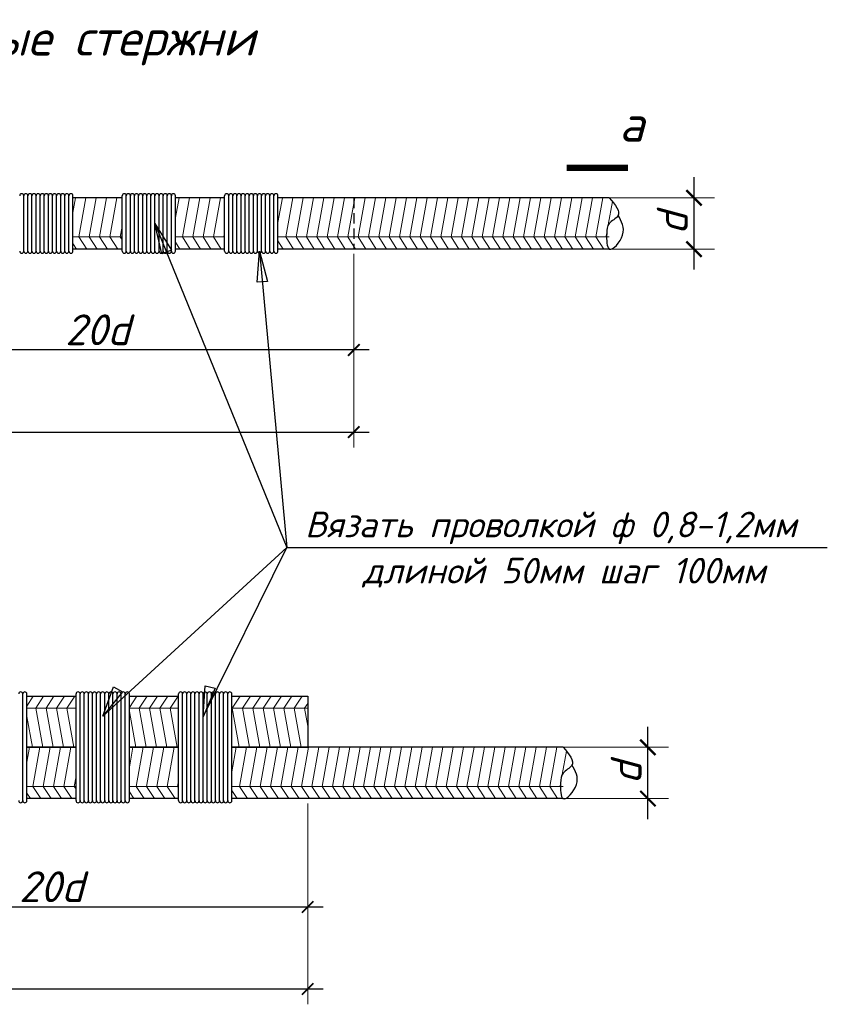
# Model space of a CAD drawing. Header units: millimetres. Extents: x -33345 to 4712671, y -3392 to 121473.
# Tile 548 of 656: x 2785558 to 2790114, y 54836 to 60388. Entities that reach past the tile are written whole.
import ezdxf
from ezdxf.enums import TextEntityAlignment as Align

# ---------------------------------------------------------------- set-up
doc = ezdxf.new("R2010")
doc.units = ezdxf.units.MM
doc.linetypes.add('HIDDEN', pattern=[0.375, 0.25, -0.125])
doc.layers.add('Text', color=250, linetype='Continuous')
doc.layers.add('размеры КЖ', color=7, linetype='Continuous')
doc.layers.add('Размеры1', color=252, linetype='Continuous', lineweight=15)
doc.styles.add('GOST 2.304', font='isocpeui.ttf')
doc.styles.add('ISOCPEUR', font='isocpeui.ttf', dxfattribs={"height": 300})
doc.dimstyles.new('SPDS$0', dxfattribs={"dimscale": 100, "dimtxt": 2.5, "dimasz": 1.5, "dimexe": 2, "dimexo": 0.625, "dimtad": 1, "dimdec": 0, "dimtxsty": 'GOST 2.304', "dimblk": '*U113', "dimcen": 0, "dimdle": 2, "dimclre": 256, "dimaunit": 1, "dimazin": 0, "dimtfac": 1, "dimtdec": 0, "dimtmove": 1, "dimatfit": 3, "dimfxl": 0.18, "dimtfill": 1, "dimtolj": 1, "dimtzin": 0, "dimlwe": -1, "dimarcsym": 0})

# ---------------------------------------------------------------- blocks, each defined once
blk = doc.blocks.new('_ArchTick')
at = {"color": 0, "linetype": 'ByBlock', "const_width": 0.15}
blk.add_lwpolyline([(-0.5, -0.5), (0.5, 0.5)], dxfattribs=at)
blk = doc.blocks.new('*D305')
at = {"layer": 'Defpoints', "color": 0, "ltscale": 100, "transparency": 16777216}
for p in [(-49982808.3, 22687862.4), (-49981802.7, 22687862.4), (-49982808.3, 22687362.4)]:
    blk.add_point(p, dxfattribs=at)
at = {"layer": 'Размеры1', "color": 0, "linetype": 'Continuous', "lineweight": -2, "ltscale": 100, "transparency": 16777216}
blk.add_line((-49981802.7, 22687162.4), (-49981802.7, 22688062.4), dxfattribs=at)
at = {"layer": 'Размеры1', "linetype": 'Continuous', "ltscale": 100, "transparency": 16777216}
for p, q in [((-49982745.8, 22687862.4), (-49981602.7, 22687862.4)), ((-49982745.8, 22687362.4), (-49981602.7, 22687362.4))]:
    blk.add_line(p, q, dxfattribs=at)
at = {"layer": 'Размеры1', "color": 0, "ltscale": 100, "transparency": 16777216, "insert": (-49982015.2, 22687612.4), "char_height": 300, "attachment_point": 5, "rotation": 90, "style": 'ISOCPEUR', "bg_fill": 3, "box_fill_scale": 1.1, "bg_fill_color": 256, "bg_fill_true_color": 13158600, "bg_fill_transparency": 0}
blk.add_mtext('\\A1;d', dxfattribs=at)
at = {"layer": 'Размеры1', "color": 0, "lineweight": -2, "ltscale": 100, "transparency": 16777216, "xscale": 150, "yscale": 150, "zscale": 150}
for p, rotation in [((-49981802.7, 22687862.4), 90), ((-49981802.7, 22687362.4), 270)]:
    blk.add_blockref('_ArchTick', p, dxfattribs=dict(at, rotation=rotation))
blk = doc.blocks.new('*U113')
at = {"color": 0, "linetype": 'ByBlock', "const_width": 0.15}
blk.add_lwpolyline([(-0.5, -0.5), (0.5, 0.5)], dxfattribs=at)
blk = doc.blocks.new('*D307')
at = {"layer": 'Defpoints', "color": 0, "ltscale": 100, "transparency": 16777216}
for p in [(-49990122.4, 22687322.4), (-49985122.4, 22687362.4), (-49990122.4, 22686378.5)]:
    blk.add_point(p, dxfattribs=at)
at = {"layer": 'Размеры1', "ltscale": 100, "transparency": 16777216}
for p, q in [((-49990122.4, 22687275.6), (-49990122.4, 22686228.5)), ((-49985122.4, 22687315.6), (-49985122.4, 22686228.5))]:
    blk.add_line(p, q, dxfattribs=at)
at = {"layer": 'Размеры1', "color": 0, "lineweight": -2, "ltscale": 100, "transparency": 16777216}
blk.add_line((-49984972.4, 22686378.5), (-49990272.4, 22686378.5), dxfattribs=at)
at = {"layer": 'Размеры1', "color": 0, "lineweight": -2, "ltscale": 100, "transparency": 16777216, "xscale": 112.5, "yscale": 112.5, "zscale": 112.5, "rotation": 180}
blk.add_blockref('_ArchTick', (-49990122.4, 22686378.5), dxfattribs=at)
at = {"layer": 'Размеры1', "color": 0, "lineweight": -2, "ltscale": 100, "transparency": 16777216, "xscale": 112.5, "yscale": 112.5, "zscale": 112.5}
blk.add_blockref('_ArchTick', (-49985122.4, 22686378.5), dxfattribs=at)
at = {"layer": 'Размеры1', "color": 0, "lineweight": 0, "ltscale": 100, "transparency": 16777216, "insert": (-49987622.4, 22686575.4), "char_height": 300, "attachment_point": 5, "style": 'ISOCPEUR', "bg_fill": 3, "box_fill_scale": 1.1, "bg_fill_color": 256, "bg_fill_true_color": 13158600, "bg_fill_transparency": 0}
blk.add_mtext('\\A1;2{\\fISOCPEUR|b0|i1|c186|p34;0d}', dxfattribs=at)
blk = doc.blocks.new('*D308')
at = {"layer": 'Defpoints', "color": 0, "ltscale": 100, "transparency": 16777216}
for p in [(-49995122.4, 22686562.4), (-49985122.4, 22686522.4), (-49985122.4, 22685578.5)]:
    blk.add_point(p, dxfattribs=at)
at = {"layer": 'Размеры1', "ltscale": 100, "transparency": 16777216}
for p, q in [((-49995122.4, 22686515.6), (-49995122.4, 22685428.5)), ((-49985122.4, 22686475.6), (-49985122.4, 22685428.5))]:
    blk.add_line(p, q, dxfattribs=at)
at = {"layer": 'Размеры1', "color": 0, "lineweight": -2, "ltscale": 100, "transparency": 16777216}
blk.add_line((-49995272.4, 22685578.5), (-49984972.4, 22685578.5), dxfattribs=at)
at = {"layer": 'Размеры1', "color": 0, "lineweight": -2, "ltscale": 100, "transparency": 16777216, "xscale": 112.5, "yscale": 112.5, "zscale": 112.5, "rotation": 180}
blk.add_blockref('_ArchTick', (-49995122.4, 22685578.5), dxfattribs=at)
at = {"layer": 'Размеры1', "color": 0, "lineweight": -2, "ltscale": 100, "transparency": 16777216, "xscale": 112.5, "yscale": 112.5, "zscale": 112.5}
blk.add_blockref('_ArchTick', (-49985122.4, 22685578.5), dxfattribs=at)
at = {"layer": 'Размеры1', "color": 0, "lineweight": 0, "ltscale": 100, "transparency": 16777216, "insert": (-49990122.4, 22685775.4), "char_height": 300, "attachment_point": 5, "style": 'ISOCPEUR', "bg_fill": 3, "box_fill_scale": 1.1, "bg_fill_color": 256, "bg_fill_true_color": 13158600, "bg_fill_transparency": 0}
blk.add_mtext('\\A1;4{\\fISOCPEUR|b0|i1|c186|p34;0d}', dxfattribs=at)
blk = doc.blocks.new('*D310')
at = {"layer": 'Defpoints', "color": 0, "ltscale": 100, "transparency": 16777216}
for p in [(-49983258.2, 22682503.4), (-49982252.6, 22682503.4), (-49983258.2, 22682003.4)]:
    blk.add_point(p, dxfattribs=at)
at = {"layer": 'Размеры1', "color": 0, "linetype": 'Continuous', "lineweight": -2, "ltscale": 100, "transparency": 16777216}
blk.add_line((-49982252.6, 22681803.4), (-49982252.6, 22682703.4), dxfattribs=at)
at = {"layer": 'Размеры1', "linetype": 'Continuous', "ltscale": 100, "transparency": 16777216}
for p, q in [((-49983195.7, 22682503.4), (-49982052.6, 22682503.4)), ((-49983195.7, 22682003.4), (-49982052.6, 22682003.4))]:
    blk.add_line(p, q, dxfattribs=at)
at = {"layer": 'Размеры1', "color": 0, "ltscale": 100, "transparency": 16777216, "insert": (-49982465.1, 22682253.4), "char_height": 300, "attachment_point": 5, "rotation": 90, "style": 'ISOCPEUR', "bg_fill": 3, "box_fill_scale": 1.1, "bg_fill_color": 256, "bg_fill_true_color": 13158600, "bg_fill_transparency": 0}
blk.add_mtext('\\A1;d', dxfattribs=at)
at = {"layer": 'Размеры1', "color": 0, "lineweight": -2, "ltscale": 100, "transparency": 16777216, "xscale": 150, "yscale": 150, "zscale": 150}
for p, rotation in [((-49982252.6, 22682503.4), 90), ((-49982252.6, 22682003.4), 270)]:
    blk.add_blockref('_ArchTick', p, dxfattribs=dict(at, rotation=rotation))
blk = doc.blocks.new('*D312')
at = {"layer": 'Defpoints', "color": 0, "ltscale": 100, "transparency": 16777216}
for p in [(-49985572.3, 22681703.4), (-49995572.3, 22681203.4), (-49985572.3, 22680147)]:
    blk.add_point(p, dxfattribs=at)
at = {"layer": 'Размеры1', "ltscale": 100, "transparency": 16777216}
for p, q in [((-49985572.3, 22681656.5), (-49985572.3, 22679997)), ((-49995572.3, 22681156.5), (-49995572.3, 22679997))]:
    blk.add_line(p, q, dxfattribs=at)
at = {"layer": 'Размеры1', "color": 0, "lineweight": -2, "ltscale": 100, "transparency": 16777216}
blk.add_line((-49995722.3, 22680147), (-49985422.3, 22680147), dxfattribs=at)
at = {"layer": 'Размеры1', "color": 0, "lineweight": -2, "ltscale": 100, "transparency": 16777216, "xscale": 112.5, "yscale": 112.5, "zscale": 112.5, "rotation": 180}
blk.add_blockref('_ArchTick', (-49995572.3, 22680147), dxfattribs=at)
at = {"layer": 'Размеры1', "color": 0, "lineweight": -2, "ltscale": 100, "transparency": 16777216, "xscale": 112.5, "yscale": 112.5, "zscale": 112.5}
blk.add_blockref('_ArchTick', (-49985572.3, 22680147), dxfattribs=at)
at = {"layer": 'Размеры1', "color": 0, "lineweight": 0, "ltscale": 100, "transparency": 16777216, "insert": (-49990572.3, 22680343.9), "char_height": 300, "attachment_point": 5, "style": 'ISOCPEUR', "bg_fill": 3, "box_fill_scale": 1.1, "bg_fill_color": 256, "bg_fill_true_color": 13158600, "bg_fill_transparency": 0}
blk.add_mtext('\\A1;40d', dxfattribs=at)
blk = doc.blocks.new('*D313')
at = {"layer": 'Defpoints', "color": 0, "ltscale": 100, "transparency": 16777216}
for p in [(-49990572.3, 22682003.4), (-49985572.3, 22682003.4), (-49985572.3, 22680947)]:
    blk.add_point(p, dxfattribs=at)
at = {"layer": 'Размеры1', "ltscale": 100, "transparency": 16777216}
for p, q in [((-49990572.3, 22681956.5), (-49990572.3, 22680797)), ((-49985572.3, 22681956.5), (-49985572.3, 22680797))]:
    blk.add_line(p, q, dxfattribs=at)
at = {"layer": 'Размеры1', "color": 0, "lineweight": -2, "ltscale": 100, "transparency": 16777216}
blk.add_line((-49990722.3, 22680947), (-49985422.3, 22680947), dxfattribs=at)
at = {"layer": 'Размеры1', "color": 0, "lineweight": -2, "ltscale": 100, "transparency": 16777216, "xscale": 112.5, "yscale": 112.5, "zscale": 112.5, "rotation": 180}
blk.add_blockref('_ArchTick', (-49990572.3, 22680947), dxfattribs=at)
at = {"layer": 'Размеры1', "color": 0, "lineweight": -2, "ltscale": 100, "transparency": 16777216, "xscale": 112.5, "yscale": 112.5, "zscale": 112.5}
blk.add_blockref('_ArchTick', (-49985572.3, 22680947), dxfattribs=at)
at = {"layer": 'Размеры1', "color": 0, "lineweight": 0, "ltscale": 100, "transparency": 16777216, "insert": (-49988072.3, 22681143.9), "char_height": 300, "attachment_point": 5, "style": 'ISOCPEUR', "bg_fill": 3, "box_fill_scale": 1.1, "bg_fill_color": 256, "bg_fill_true_color": 13158600, "bg_fill_transparency": 0}
blk.add_mtext('\\A1;2{\\fISOCPEUR|b0|i1|c186|p34;0d}', dxfattribs=at)
blk = doc.blocks.new('jsd')
at = {"color": 250, "ltscale": 15}
for p, q in [((-49988342.4, 22687342.4), (-49988342.4, 22687882.4)), ((-49988342.4, 22687342.4), (-49988342.4, 22687882.4)), ((-49988302.4, 22687342.4), (-49988302.4, 22687882.4)), ((-49988302.4, 22687342.4), (-49988302.4, 22687882.4)), ((-49988262.4, 22687342.4), (-49988262.4, 22687882.4)), ((-49988262.4, 22687342.4), (-49988262.4, 22687882.4)), ((-49988222.4, 22687342.4), (-49988222.4, 22687882.4)), ((-49988222.4, 22687342.4), (-49988222.4, 22687882.4)), ((-49988182.4, 22687342.4), (-49988182.4, 22687882.4)), ((-49988182.4, 22687342.4), (-49988182.4, 22687882.4)), ((-49988142.4, 22687342.4), (-49988142.4, 22687882.4)), ((-49988142.4, 22687342.4), (-49988142.4, 22687882.4)), ((-49988102.4, 22687342.4), (-49988102.4, 22687882.4)), ((-49988102.4, 22687342.4), (-49988102.4, 22687882.4)), ((-49988062.4, 22687342.4), (-49988062.4, 22687882.4)), ((-49988062.4, 22687342.4), (-49988062.4, 22687882.4)), ((-49988022.4, 22687342.4), (-49988022.4, 22687882.4)), ((-49988022.4, 22687342.4), (-49988022.4, 22687882.4)), ((-49987982.4, 22687342.4), (-49987982.4, 22687882.4)), ((-49987982.4, 22687342.4), (-49987982.4, 22687882.4)), ((-49987942.4, 22687342.4), (-49987942.4, 22687882.4)), ((-49987942.4, 22687342.4), (-49987942.4, 22687882.4)), ((-49987902.4, 22687342.4), (-49987902.4, 22687882.4)), ((-49987902.4, 22687342.4), (-49987902.4, 22687882.4)), ((-49987862.4, 22687342.4), (-49987862.4, 22687882.4)), ((-49987862.4, 22687342.4), (-49987862.4, 22687882.4)), ((-49987382.4, 22687342.4), (-49987382.4, 22687882.4)), ((-49987342.4, 22687342.4), (-49987342.4, 22687882.4)), ((-49987342.4, 22687342.4), (-49987342.4, 22687882.4)), ((-49987302.4, 22687342.4), (-49987302.4, 22687882.4)), ((-49987302.4, 22687342.4), (-49987302.4, 22687882.4)), ((-49987262.4, 22687342.4), (-49987262.4, 22687882.4)), ((-49987262.4, 22687342.4), (-49987262.4, 22687882.4)), ((-49987222.4, 22687342.4), (-49987222.4, 22687882.4)), ((-49987222.4, 22687342.4), (-49987222.4, 22687882.4)), ((-49987182.4, 22687342.4), (-49987182.4, 22687882.4)), ((-49987182.4, 22687342.4), (-49987182.4, 22687882.4)), ((-49987142.4, 22687342.4), (-49987142.4, 22687882.4)), ((-49987142.4, 22687342.4), (-49987142.4, 22687882.4)), ((-49987102.4, 22687342.4), (-49987102.4, 22687882.4)), ((-49987102.4, 22687342.4), (-49987102.4, 22687882.4)), ((-49987062.4, 22687342.4), (-49987062.4, 22687882.4)), ((-49987062.4, 22687342.4), (-49987062.4, 22687882.4)), ((-49987022.4, 22687342.4), (-49987022.4, 22687882.4)), ((-49987022.4, 22687342.4), (-49987022.4, 22687882.4)), ((-49986982.4, 22687342.4), (-49986982.4, 22687882.4)), ((-49986982.4, 22687342.4), (-49986982.4, 22687882.4)), ((-49986942.4, 22687342.4), (-49986942.4, 22687882.4)), ((-49986942.4, 22687342.4), (-49986942.4, 22687882.4)), ((-49986902.4, 22687342.4), (-49986902.4, 22687882.4)), ((-49986902.4, 22687342.4), (-49986902.4, 22687882.4)), ((-49986862.4, 22687342.4), (-49986862.4, 22687882.4)), ((-49986862.4, 22687342.4), (-49986862.4, 22687882.4)), ((-49986382.4, 22687342.4), (-49986382.4, 22687882.4)), ((-49986342.4, 22687342.4), (-49986342.4, 22687882.4)), ((-49986342.4, 22687342.4), (-49986342.4, 22687882.4)), ((-49986302.4, 22687342.4), (-49986302.4, 22687882.4)), ((-49986302.4, 22687342.4), (-49986302.4, 22687882.4)), ((-49986262.4, 22687342.4), (-49986262.4, 22687882.4)), ((-49986262.4, 22687342.4), (-49986262.4, 22687882.4)), ((-49986222.4, 22687342.4), (-49986222.4, 22687882.4)), ((-49986222.4, 22687342.4), (-49986222.4, 22687882.4)), ((-49986182.4, 22687342.4), (-49986182.4, 22687882.4)), ((-49986182.4, 22687342.4), (-49986182.4, 22687882.4)), ((-49986142.4, 22687342.4), (-49986142.4, 22687882.4)), ((-49986142.4, 22687342.4), (-49986142.4, 22687882.4)), ((-49986102.4, 22687342.4), (-49986102.4, 22687882.4)), ((-49986102.4, 22687342.4), (-49986102.4, 22687882.4)), ((-49986062.4, 22687342.4), (-49986062.4, 22687882.4)), ((-49986062.4, 22687342.4), (-49986062.4, 22687882.4)), ((-49986022.4, 22687342.4), (-49986022.4, 22687882.4)), ((-49986022.4, 22687342.4), (-49986022.4, 22687882.4)), ((-49985982.4, 22687342.4), (-49985982.4, 22687882.4)), ((-49985982.4, 22687342.4), (-49985982.4, 22687882.4)), ((-49985942.4, 22687342.4), (-49985942.4, 22687882.4)), ((-49985942.4, 22687342.4), (-49985942.4, 22687882.4)), ((-49985902.4, 22687342.4), (-49985902.4, 22687882.4)), ((-49985902.4, 22687342.4), (-49985902.4, 22687882.4)), ((-49985862.4, 22687342.4), (-49985862.4, 22687882.4)), ((-49985862.4, 22687342.4), (-49985862.4, 22687882.4)), ((-49988312.3, 22683003.4), (-49988312.3, 22683023.4)), ((-49987312.3, 22683003.4), (-49987312.3, 22683023.4)), ((-49986312.3, 22683003.4), (-49986312.3, 22683023.4))]:
    blk.add_line(p, q, dxfattribs=at)
at = {"color": 250, "lineweight": 25, "ltscale": 100}
for p, q in [((-49987572.3, 22682808.4), (-49987467.6, 22683094.5)), ((-49987380.2, 22683044.9), (-49987572.3, 22682808.4)), ((-49987467.6, 22683094.5), (-49987380.2, 22683044.9)), ((-49986592.3, 22682799.6), (-49986572.8, 22683103.6)), ((-49986474.9, 22683080.7), (-49986592.3, 22682799.6)), ((-49986572.8, 22683103.6), (-49986474.9, 22683080.7))]:
    blk.add_line(p, q, dxfattribs=at)
for points in [[(-49987572.3, 22682808.4), (-49985776.4, 22684451.4)], [(-49986592.3, 22682799.6), (-49985776.4, 22684451.4)], [(-49985776.4, 22684451.4), (-49980502.4, 22684451.4)]]:
    blk.add_lwpolyline(points, dxfattribs=at)
at = {"color": 250, "ltscale": 15}
for centre, start, end in [((-49988362.4, 22687882.4), 0, 180), ((-49988322.4, 22687882.4), 0, 180), ((-49988282.4, 22687882.4), 0, 180), ((-49988242.4, 22687882.4), 0, 180), ((-49988202.4, 22687882.4), 0, 180), ((-49988162.4, 22687882.4), 0, 180), ((-49988122.4, 22687882.4), 0, 180), ((-49988082.4, 22687882.4), 0, 180), ((-49988042.4, 22687882.4), 0, 180), ((-49988002.4, 22687882.4), 0, 180), ((-49987962.4, 22687882.4), 0, 180), ((-49987922.4, 22687882.4), 0, 180), ((-49987882.4, 22687882.4), 0, 180), ((-49987362.4, 22687882.4), 0, 180), ((-49987322.4, 22687882.4), 0, 180), ((-49987282.4, 22687882.4), 0, 180), ((-49987242.4, 22687882.4), 0, 180), ((-49987202.4, 22687882.4), 0, 180), ((-49987162.4, 22687882.4), 0, 180), ((-49987122.4, 22687882.4), 0, 180), ((-49987082.4, 22687882.4), 0, 180), ((-49987042.4, 22687882.4), 0, 180), ((-49987002.4, 22687882.4), 0, 180), ((-49986962.4, 22687882.4), 0, 180), ((-49986922.4, 22687882.4), 0, 180), ((-49986882.4, 22687882.4), 0, 180), ((-49986362.4, 22687882.4), 0, 180), ((-49986322.4, 22687882.4), 0, 180), ((-49986282.4, 22687882.4), 0, 180), ((-49986242.4, 22687882.4), 0, 180), ((-49986202.4, 22687882.4), 0, 180), ((-49986162.4, 22687882.4), 0, 180), ((-49986122.4, 22687882.4), 0, 180), ((-49986082.4, 22687882.4), 0, 180), ((-49986042.4, 22687882.4), 0, 180), ((-49986002.4, 22687882.4), 0, 180), ((-49985962.4, 22687882.4), 0, 180), ((-49985922.4, 22687882.4), 0, 180), ((-49985882.4, 22687882.4), 0, 180), ((-49988362.4, 22687342.4), 180, 0), ((-49988322.4, 22687342.4), 180, 0), ((-49988282.4, 22687342.4), 180, 0), ((-49988242.4, 22687342.4), 180, 0), ((-49988202.4, 22687342.4), 180, 0), ((-49988162.4, 22687342.4), 180, 0), ((-49988122.4, 22687342.4), 180, 0), ((-49988082.4, 22687342.4), 180, 0), ((-49988042.4, 22687342.4), 180, 0), ((-49988002.4, 22687342.4), 180, 0), ((-49987962.4, 22687342.4), 180, 0), ((-49987922.4, 22687342.4), 180, 0), ((-49987882.4, 22687342.4), 180, 0), ((-49987362.4, 22687342.4), 180, 0), ((-49987322.4, 22687342.4), 180, 0), ((-49987282.4, 22687342.4), 180, 0), ((-49987242.4, 22687342.4), 180, 0), ((-49987202.4, 22687342.4), 180, 0), ((-49987162.4, 22687342.4), 180, 0), ((-49987122.4, 22687342.4), 180, 0), ((-49987082.4, 22687342.4), 180, 0), ((-49987042.4, 22687342.4), 180, 0), ((-49987002.4, 22687342.4), 180, 0), ((-49986962.4, 22687342.4), 180, 0), ((-49986922.4, 22687342.4), 180, 0), ((-49986882.4, 22687342.4), 180, 0), ((-49986362.4, 22687342.4), 180, 0), ((-49986322.4, 22687342.4), 180, 0), ((-49986282.4, 22687342.4), 180, 0), ((-49986242.4, 22687342.4), 180, 0), ((-49986202.4, 22687342.4), 180, 0), ((-49986162.4, 22687342.4), 180, 0), ((-49986122.4, 22687342.4), 180, 0), ((-49986082.4, 22687342.4), 180, 0), ((-49986042.4, 22687342.4), 180, 0), ((-49986002.4, 22687342.4), 180, 0), ((-49985962.4, 22687342.4), 180, 0), ((-49985922.4, 22687342.4), 180, 0), ((-49985882.4, 22687342.4), 180, 0), ((-49988372.3, 22683023.4), 0, 180), ((-49988332.3, 22683023.4), 0, 180), ((-49987812.3, 22683023.4), 0, 180), ((-49987772.3, 22683023.4), 0, 180), ((-49987732.3, 22683023.4), 0, 180), ((-49987692.3, 22683023.4), 0, 180), ((-49987652.3, 22683023.4), 0, 180), ((-49987612.3, 22683023.4), 0, 180), ((-49987572.3, 22683023.4), 0, 180), ((-49987532.3, 22683023.4), 0, 180), ((-49987492.3, 22683023.4), 0, 180), ((-49987452.3, 22683023.4), 0, 180), ((-49987412.3, 22683023.4), 0, 180), ((-49987372.3, 22683023.4), 0, 180), ((-49987332.3, 22683023.4), 0, 180), ((-49986812.3, 22683023.4), 0, 180), ((-49986772.3, 22683023.4), 0, 180), ((-49986732.3, 22683023.4), 0, 180), ((-49986692.3, 22683023.4), 0, 180), ((-49986652.3, 22683023.4), 0, 180), ((-49986612.3, 22683023.4), 0, 180), ((-49986572.3, 22683023.4), 0, 180), ((-49986532.3, 22683023.4), 0, 180), ((-49986492.3, 22683023.4), 0, 180), ((-49986452.3, 22683023.4), 0, 180), ((-49986412.3, 22683023.4), 0, 180), ((-49986372.3, 22683023.4), 0, 180), ((-49986332.3, 22683023.4), 0, 180)]:
    blk.add_arc(centre, 20, start, end, dxfattribs=at)
at = {"layer": 'Text', "color": 250}
blk.add_lwpolyline([(-49983046.8, 22688155.2, 60, 60, 0), (-49982446.8, 22688155.2, 60, 60, 0), (-49982646.8, 22688155.2, 0, 80, 0), (-49982646.8, 22688555.2, 0, 0, 0), (-49982646.8, 22689222.8, 0, 0, 0)], format="xyseb", dxfattribs=at)
at = {"layer": 'размеры КЖ', "color": 250, "lineweight": 30}
for p, q in [((-49987382.4, 22687862.4), (-49987862.4, 22687862.4)), ((-49986382.4, 22687862.4), (-49986862.4, 22687862.4)), ((-49982629.3, 22687862.4), (-49985862.4, 22687862.4)), ((-49987382.4, 22687362.4), (-49987862.4, 22687362.4)), ((-49986382.4, 22687362.4), (-49986862.4, 22687362.4)), ((-49982629.3, 22687362.4), (-49985862.4, 22687362.4)), ((-49988312.3, 22683003.4), (-49987832.3, 22683003.4)), ((-49987312.3, 22683003.4), (-49986832.3, 22683003.4)), ((-49986312.3, 22683003.4), (-49985572.3, 22683003.4)), ((-49985572.3, 22683003.4), (-49985572.3, 22682503.4)), ((-49988312.3, 22682503.4), (-49987832.3, 22682503.4)), ((-49987832.3, 22682503.4), (-49988312.3, 22682503.4)), ((-49987312.3, 22682503.4), (-49986832.3, 22682503.4)), ((-49986832.3, 22682503.4), (-49987312.3, 22682503.4)), ((-49986312.3, 22682503.4), (-49985572.3, 22682503.4)), ((-49983079.2, 22682503.4), (-49986312.3, 22682503.4)), ((-49987832.3, 22682003.4), (-49988312.3, 22682003.4)), ((-49986832.3, 22682003.4), (-49987312.3, 22682003.4)), ((-49983079.2, 22682003.4), (-49986312.3, 22682003.4))]:
    blk.add_line(p, q, dxfattribs=at)
at = {"layer": 'размеры КЖ', "color": 250, "lineweight": 9}
for p, q in [((-49987862.4, 22687717.7), (-49987836.4, 22687862.4)), ((-49987803.9, 22687481.5), (-49987735.6, 22687862.4)), ((-49987703.1, 22687481.5), (-49987634.7, 22687862.4)), ((-49987602.2, 22687481.5), (-49987533.9, 22687862.4)), ((-49987501.3, 22687481.5), (-49987433, 22687862.4)), ((-49986862.4, 22687670.2), (-49986827.9, 22687862.4)), ((-49986795.4, 22687481.5), (-49986727, 22687862.4)), ((-49986694.5, 22687481.5), (-49986626.2, 22687862.4)), ((-49986593.7, 22687481.5), (-49986525.3, 22687862.4)), ((-49986492.8, 22687481.5), (-49986424.5, 22687862.4)), ((-49985862.4, 22687622.6), (-49985819.4, 22687862.4)), ((-49985786.8, 22687481.5), (-49985718.5, 22687862.4)), ((-49985686, 22687481.5), (-49985617.7, 22687862.4)), ((-49985585.1, 22687481.5), (-49985516.8, 22687862.4)), ((-49985484.3, 22687481.5), (-49985415.9, 22687862.4)), ((-49985383.4, 22687481.5), (-49985315.1, 22687862.4)), ((-49985282.6, 22687481.5), (-49985214.2, 22687862.4)), ((-49985181.7, 22687481.5), (-49985113.4, 22687862.4)), ((-49985080.9, 22687481.5), (-49985012.5, 22687862.4)), ((-49984980, 22687481.5), (-49984911.7, 22687862.4)), ((-49984879.2, 22687481.5), (-49984810.8, 22687862.4)), ((-49984778.3, 22687481.5), (-49984710, 22687862.4)), ((-49984677.5, 22687481.5), (-49984609.1, 22687862.4)), ((-49984576.6, 22687481.5), (-49984508.3, 22687862.4)), ((-49984475.8, 22687481.5), (-49984407.4, 22687862.4)), ((-49984374.9, 22687481.5), (-49984306.6, 22687862.4)), ((-49984274.1, 22687481.5), (-49984205.7, 22687862.4)), ((-49984173.2, 22687481.5), (-49984104.9, 22687862.4)), ((-49984072.3, 22687481.5), (-49984004, 22687862.4)), ((-49983971.5, 22687481.5), (-49983903.2, 22687862.4)), ((-49983870.6, 22687481.5), (-49983802.3, 22687862.4)), ((-49983769.8, 22687481.5), (-49983701.4, 22687862.4)), ((-49983668.9, 22687481.5), (-49983600.6, 22687862.4)), ((-49983568.1, 22687481.5), (-49983499.7, 22687862.4)), ((-49983467.2, 22687481.5), (-49983398.9, 22687862.4)), ((-49983366.4, 22687481.5), (-49983298, 22687862.4)), ((-49983265.5, 22687481.5), (-49983197.2, 22687862.4)), ((-49983164.7, 22687481.5), (-49983096.3, 22687862.4)), ((-49983063.8, 22687481.5), (-49982995.5, 22687862.4)), ((-49982963, 22687481.5), (-49982894.6, 22687862.4)), ((-49982862.1, 22687481.5), (-49982793.8, 22687862.4)), ((-49982761.3, 22687481.5), (-49982692.9, 22687862.4)), ((-49982639.4, 22687598.4), (-49982598.6, 22687825.9)), ((-49987400.5, 22687481.5), (-49987382.4, 22687582.5)), ((-49987382.4, 22687481.5), (-49987862.4, 22687481.5)), ((-49987803.9, 22687481.5), (-49987726.8, 22687362.4)), ((-49987703.1, 22687481.5), (-49987625.9, 22687362.4)), ((-49987602.2, 22687481.5), (-49987525.1, 22687362.4)), ((-49987501.3, 22687481.5), (-49987424.2, 22687362.4)), ((-49987400.5, 22687481.5), (-49987382.4, 22687453.6)), ((-49986382.4, 22687481.5), (-49986862.4, 22687481.5)), ((-49986795.4, 22687481.5), (-49986718.3, 22687362.4)), ((-49986694.5, 22687481.5), (-49986617.4, 22687362.4)), ((-49986593.7, 22687481.5), (-49986516.5, 22687362.4)), ((-49986492.8, 22687481.5), (-49986415.7, 22687362.4)), ((-49986392, 22687481.5), (-49986382.4, 22687534.9)), ((-49986392, 22687481.5), (-49986382.4, 22687466.7)), ((-49982629.3, 22687481.5), (-49985862.4, 22687481.5)), ((-49985786.8, 22687481.5), (-49985709.7, 22687362.4)), ((-49985686, 22687481.5), (-49985608.9, 22687362.4)), ((-49985585.1, 22687481.5), (-49985508, 22687362.4)), ((-49985484.3, 22687481.5), (-49985407.2, 22687362.4)), ((-49985383.4, 22687481.5), (-49985306.3, 22687362.4)), ((-49985282.6, 22687481.5), (-49985205.5, 22687362.4)), ((-49985181.7, 22687481.5), (-49985104.6, 22687362.4)), ((-49985080.9, 22687481.5), (-49985003.8, 22687362.4)), ((-49984980, 22687481.5), (-49984902.9, 22687362.4)), ((-49984879.2, 22687481.5), (-49984802, 22687362.4)), ((-49984778.3, 22687481.5), (-49984701.2, 22687362.4)), ((-49984677.5, 22687481.5), (-49984600.3, 22687362.4)), ((-49984576.6, 22687481.5), (-49984499.5, 22687362.4)), ((-49984475.8, 22687481.5), (-49984398.6, 22687362.4)), ((-49984374.9, 22687481.5), (-49984297.8, 22687362.4)), ((-49984274.1, 22687481.5), (-49984196.9, 22687362.4)), ((-49984173.2, 22687481.5), (-49984096.1, 22687362.4)), ((-49984072.3, 22687481.5), (-49983995.2, 22687362.4)), ((-49983971.5, 22687481.5), (-49983894.4, 22687362.4)), ((-49983870.6, 22687481.5), (-49983793.5, 22687362.4)), ((-49983769.8, 22687481.5), (-49983692.7, 22687362.4)), ((-49983668.9, 22687481.5), (-49983591.8, 22687362.4)), ((-49983568.1, 22687481.5), (-49983491, 22687362.4)), ((-49983467.2, 22687481.5), (-49983390.1, 22687362.4)), ((-49983366.4, 22687481.5), (-49983289.3, 22687362.4)), ((-49983265.5, 22687481.5), (-49983188.4, 22687362.4)), ((-49983164.7, 22687481.5), (-49983087.5, 22687362.4)), ((-49983063.8, 22687481.5), (-49982986.7, 22687362.4)), ((-49982963, 22687481.5), (-49982885.8, 22687362.4)), ((-49982862.1, 22687481.5), (-49982785, 22687362.4)), ((-49982761.3, 22687481.5), (-49982684.1, 22687362.4)), ((-49987862.4, 22687416.1), (-49987827.6, 22687362.4)), ((-49986862.4, 22687429.3), (-49986819.1, 22687362.4)), ((-49985862.4, 22687442.4), (-49985810.6, 22687362.4))]:
    blk.add_line(p, q, dxfattribs=at)
at = {"layer": 'размеры КЖ', "color": 250, "linetype": 'HIDDEN', "ltscale": 400}
blk.add_line((-49985122.4, 22687862.4), (-49985122.4, 22687362.4), dxfattribs=at)
at = {"layer": 'размеры КЖ', "color": 250, "lineweight": 15}
for p, q in [((-49982660.4, 22687481.5), (-49982655.3, 22687509.9)), ((-49982660.4, 22687481.5), (-49982655.9, 22687474.6)), ((-49988312.3, 22682906.1), (-49988249.3, 22683003.4)), ((-49988225.6, 22682884.3), (-49988148.4, 22683003.4)), ((-49988124.7, 22682884.3), (-49988047.6, 22683003.4)), ((-49988023.9, 22682884.3), (-49987946.7, 22683003.4)), ((-49987923, 22682884.3), (-49987845.9, 22683003.4)), ((-49987312.3, 22682892.9), (-49987240.8, 22683003.4)), ((-49987217, 22682884.3), (-49987139.9, 22683003.4)), ((-49987116.2, 22682884.3), (-49987039.1, 22683003.4)), ((-49987015.3, 22682884.3), (-49986938.2, 22683003.4)), ((-49986914.5, 22682884.3), (-49986837.4, 22683003.4)), ((-49986309.4, 22682884.3), (-49986232.2, 22683003.4)), ((-49986208.5, 22682884.3), (-49986131.4, 22683003.4)), ((-49986107.7, 22682884.3), (-49986030.5, 22683003.4)), ((-49986006.8, 22682884.3), (-49985929.7, 22683003.4)), ((-49985905.9, 22682884.3), (-49985828.8, 22683003.4)), ((-49985805.1, 22682884.3), (-49985728, 22683003.4)), ((-49985704.2, 22682884.3), (-49985627.1, 22683003.4)), ((-49987832.3, 22682884.3), (-49988312.3, 22682884.3)), ((-49988225.6, 22682884.3), (-49988157.2, 22682503.4)), ((-49988124.7, 22682884.3), (-49988056.4, 22682503.4)), ((-49988023.9, 22682884.3), (-49987955.5, 22682503.4)), ((-49987923, 22682884.3), (-49987854.7, 22682503.4)), ((-49986832.3, 22682884.3), (-49987312.3, 22682884.3)), ((-49987312.3, 22682853), (-49987249.5, 22682503.4)), ((-49987217, 22682884.3), (-49987148.7, 22682503.4)), ((-49987116.2, 22682884.3), (-49987047.8, 22682503.4)), ((-49987015.3, 22682884.3), (-49986947, 22682503.4)), ((-49986914.5, 22682884.3), (-49986846.1, 22682503.4)), ((-49985572.3, 22682884.3), (-49986312.3, 22682884.3)), ((-49986309.4, 22682884.3), (-49986241, 22682503.4)), ((-49986208.5, 22682884.3), (-49986140.2, 22682503.4)), ((-49986107.7, 22682884.3), (-49986039.3, 22682503.4)), ((-49986006.8, 22682884.3), (-49985938.5, 22682503.4)), ((-49985905.9, 22682884.3), (-49985837.6, 22682503.4)), ((-49985805.1, 22682884.3), (-49985736.8, 22682503.4)), ((-49985704.2, 22682884.3), (-49985635.9, 22682503.4)), ((-49985603.4, 22682884.3), (-49985572.3, 22682932.3)), ((-49985603.4, 22682884.3), (-49985572.3, 22682710.9)), ((-49988312.3, 22682805.4), (-49988258.1, 22682503.4)), ((-49988312.3, 22682358.6), (-49988286.3, 22682503.4)), ((-49988253.8, 22682122.4), (-49988185.5, 22682503.4)), ((-49988152.9, 22682122.4), (-49988084.6, 22682503.4)), ((-49988052.1, 22682122.4), (-49987983.8, 22682503.4)), ((-49987951.2, 22682122.4), (-49987882.9, 22682503.4)), ((-49987312.3, 22682311.1), (-49987277.8, 22682503.4)), ((-49987245.3, 22682122.4), (-49987176.9, 22682503.4)), ((-49987144.4, 22682122.4), (-49987076.1, 22682503.4)), ((-49987043.6, 22682122.4), (-49986975.2, 22682503.4)), ((-49986942.7, 22682122.4), (-49986874.4, 22682503.4)), ((-49986312.3, 22682263.5), (-49986269.3, 22682503.4)), ((-49986236.7, 22682122.4), (-49986168.4, 22682503.4)), ((-49986135.9, 22682122.4), (-49986067.5, 22682503.4)), ((-49986035, 22682122.4), (-49985966.7, 22682503.4)), ((-49985934.2, 22682122.4), (-49985865.8, 22682503.4)), ((-49985833.3, 22682122.4), (-49985765, 22682503.4)), ((-49985732.5, 22682122.4), (-49985664.1, 22682503.4)), ((-49985631.6, 22682122.4), (-49985563.3, 22682503.4)), ((-49985530.8, 22682122.4), (-49985462.4, 22682503.4)), ((-49985429.9, 22682122.4), (-49985361.6, 22682503.4)), ((-49985329.1, 22682122.4), (-49985260.7, 22682503.4)), ((-49985228.2, 22682122.4), (-49985159.9, 22682503.4)), ((-49985127.4, 22682122.4), (-49985059, 22682503.4)), ((-49985026.5, 22682122.4), (-49984958.2, 22682503.4)), ((-49984925.6, 22682122.4), (-49984857.3, 22682503.4)), ((-49984824.8, 22682122.4), (-49984756.5, 22682503.4)), ((-49984723.9, 22682122.4), (-49984655.6, 22682503.4)), ((-49984623.1, 22682122.4), (-49984554.8, 22682503.4)), ((-49984522.2, 22682122.4), (-49984453.9, 22682503.4)), ((-49984421.4, 22682122.4), (-49984353, 22682503.4)), ((-49984320.5, 22682122.4), (-49984252.2, 22682503.4)), ((-49984219.7, 22682122.4), (-49984151.3, 22682503.4)), ((-49984118.8, 22682122.4), (-49984050.5, 22682503.4)), ((-49984018, 22682122.4), (-49983949.6, 22682503.4)), ((-49983917.1, 22682122.4), (-49983848.8, 22682503.4)), ((-49983816.3, 22682122.4), (-49983747.9, 22682503.4)), ((-49983715.4, 22682122.4), (-49983647.1, 22682503.4)), ((-49983614.6, 22682122.4), (-49983546.2, 22682503.4)), ((-49983513.7, 22682122.4), (-49983445.4, 22682503.4)), ((-49983412.9, 22682122.4), (-49983344.5, 22682503.4)), ((-49983312, 22682122.4), (-49983243.7, 22682503.4)), ((-49983211.1, 22682122.4), (-49983142.8, 22682503.4)), ((-49983089.3, 22682239.3), (-49983048.5, 22682466.9)), ((-49987850.4, 22682122.4), (-49987832.3, 22682223.4)), ((-49987832.3, 22682122.4), (-49988312.3, 22682122.4)), ((-49988253.8, 22682122.4), (-49988176.7, 22682003.4)), ((-49988152.9, 22682122.4), (-49988075.8, 22682003.4)), ((-49988052.1, 22682122.4), (-49987975, 22682003.4)), ((-49987951.2, 22682122.4), (-49987874.1, 22682003.4)), ((-49987850.4, 22682122.4), (-49987832.3, 22682094.5)), ((-49986832.3, 22682122.4), (-49987312.3, 22682122.4)), ((-49987245.3, 22682122.4), (-49987168.1, 22682003.4)), ((-49987144.4, 22682122.4), (-49987067.3, 22682003.4)), ((-49987043.6, 22682122.4), (-49986966.4, 22682003.4)), ((-49986942.7, 22682122.4), (-49986865.6, 22682003.4)), ((-49986841.9, 22682122.4), (-49986832.3, 22682175.8)), ((-49986841.9, 22682122.4), (-49986832.3, 22682107.6)), ((-49983079.2, 22682122.4), (-49986312.3, 22682122.4)), ((-49986312.3, 22682083.3), (-49986260.5, 22682003.4)), ((-49986236.7, 22682122.4), (-49986159.6, 22682003.4)), ((-49986135.9, 22682122.4), (-49986058.8, 22682003.4)), ((-49986035, 22682122.4), (-49985957.9, 22682003.4)), ((-49985934.2, 22682122.4), (-49985857.1, 22682003.4)), ((-49985833.3, 22682122.4), (-49985756.2, 22682003.4)), ((-49985732.5, 22682122.4), (-49985655.4, 22682003.4)), ((-49985631.6, 22682122.4), (-49985554.5, 22682003.4)), ((-49985530.8, 22682122.4), (-49985453.6, 22682003.4)), ((-49985429.9, 22682122.4), (-49985352.8, 22682003.4)), ((-49985329.1, 22682122.4), (-49985251.9, 22682003.4)), ((-49985228.2, 22682122.4), (-49985151.1, 22682003.4)), ((-49985127.4, 22682122.4), (-49985050.2, 22682003.4)), ((-49985026.5, 22682122.4), (-49984949.4, 22682003.4)), ((-49984925.6, 22682122.4), (-49984848.5, 22682003.4)), ((-49984824.8, 22682122.4), (-49984747.7, 22682003.4)), ((-49984723.9, 22682122.4), (-49984646.8, 22682003.4)), ((-49984623.1, 22682122.4), (-49984546, 22682003.4)), ((-49984522.2, 22682122.4), (-49984445.1, 22682003.4)), ((-49984421.4, 22682122.4), (-49984344.3, 22682003.4)), ((-49984320.5, 22682122.4), (-49984243.4, 22682003.4)), ((-49984219.7, 22682122.4), (-49984142.6, 22682003.4)), ((-49984118.8, 22682122.4), (-49984041.7, 22682003.4)), ((-49984018, 22682122.4), (-49983940.9, 22682003.4)), ((-49983917.1, 22682122.4), (-49983840, 22682003.4)), ((-49983816.3, 22682122.4), (-49983739.1, 22682003.4)), ((-49983715.4, 22682122.4), (-49983638.3, 22682003.4)), ((-49983614.6, 22682122.4), (-49983537.4, 22682003.4)), ((-49983513.7, 22682122.4), (-49983436.6, 22682003.4)), ((-49983412.9, 22682122.4), (-49983335.7, 22682003.4)), ((-49983312, 22682122.4), (-49983234.9, 22682003.4)), ((-49983211.1, 22682122.4), (-49983134, 22682003.4)), ((-49983110.3, 22682122.4), (-49983105.2, 22682150.8)), ((-49983110.3, 22682122.4), (-49983105.8, 22682115.5)), ((-49988312.3, 22682057), (-49988277.5, 22682003.4)), ((-49987312.3, 22682070.2), (-49987269, 22682003.4))]:
    blk.add_line(p, q, dxfattribs=at)
at = {"layer": 'размеры КЖ', "color": 250, "lineweight": 30}
for points in [[(-49982629.3, 22687862.4), (-49982546.1, 22687684.4), (-49982630.8, 22687611.3), (-49982655.2, 22687514.1), (-49982629.3, 22687362.4), (-49982499.9, 22687499.8), (-49982543.6, 22687692.6)], [(-49983079.2, 22682503.4), (-49982996, 22682325.3), (-49983080.7, 22682252.2), (-49983105.1, 22682155), (-49983079.2, 22682003.4), (-49982949.8, 22682140.7), (-49982993.5, 22682333.5)]]:
    blk.add_spline(points, degree=3, dxfattribs=at)
at = {"color": 250, "linetype": 'Continuous', "lineweight": 0, "ltscale": 75, "style": 'ISOCPEUR'}
blk.add_text('Узел стыковки арматурные стержни ', height=350, dxfattribs=at).set_placement((-49994023.4, 22689249.7))
blk.add_text('а', height=350, dxfattribs=at).set_placement((-49982288.7, 22688760.6), align=Align.TOP_RIGHT)
at = {"lineweight": 25, "ltscale": 100, "char_height": 250, "attachment_point": 1, "style": 'ISOCPEUR'}
for s, insert, width in [('\\fISOCPEUR|b0|i1|c1|p34;\\W1.0000000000;\\T1.0000000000;\\o\\lВязать проволкой ф 0,8-1,2мм', (-49985597.6, 22684801.4), 5100.568), ('\\fISOCPEUR|b0|i1|c1|p34;\\W1.0000000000;\\T1.0000000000;\\o\\lдлиной 50мм шаг 100мм', (-49985035.3, 22684351.4), 3988.258)]:
    blk.add_mtext(s, dxfattribs=dict(at, insert=insert, width=width))
at = {"layer": 'Размеры1', "color": 250, "lineweight": 0, "ltscale": 100}
dim = blk.add_linear_dim(base=(-49985572.3, 22680147), p1=(-49995572.3, 22681203.4), p2=(-49985572.3, 22681703.4), text='40d', dimstyle='SPDS$0', override={"dimscale": 75, "dimlfac": 1, "dimtxsty": 'ISOCPEUR', "dimblk1": 'ArchTick', "dimblk2": 'ArchTick', "dimsah": 1, "dimtolj": 1}, dxfattribs=at)
dim.commit()
dim.dimension.update_dxf_attribs({"geometry": '*D312', "text_midpoint": (-49990572.3, 22680343.9)})
at = {"layer": 'Размеры1', "color": 250, "ltscale": 100}
for base, p1, p2, picture, middle in [((-49981802.7, 22687862.4), (-49982808.3, 22687362.4), (-49982808.3, 22687862.4), '*D305', (-49981802.7, 22687612.4)), ((-49982252.6, 22682503.4), (-49983258.2, 22682003.4), (-49983258.2, 22682503.4), '*D310', (-49982252.6, 22682253.4))]:
    dim = blk.add_linear_dim(base=base, p1=p1, p2=p2, angle=90, text='d', dimstyle='SPDS$0', override={"dimlfac": 1, "dimtxsty": 'ISOCPEUR', "dimblk1": 'ArchTick', "dimblk2": 'ArchTick', "dimsah": 1, "dimfxl": 500, "dimfxlon": 1, "dimtfill": 1, "dimtolj": 1}, dxfattribs=at)
    dim.commit()
    dim.dimension.update_dxf_attribs({"geometry": picture, "text_midpoint": middle, "dimtype": 129})
at = {"layer": 'Размеры1', "color": 250, "lineweight": 0, "ltscale": 100}
dim = blk.add_linear_dim(base=(-49990122.4, 22686378.5), p1=(-49985122.4, 22687362.4), p2=(-49990122.4, 22687322.4), angle=180, text='2{\\fISOCPEUR|b0|i1|c186|p34;0d}', dimstyle='SPDS$0', override={"dimscale": 75, "dimlfac": 1, "dimtxsty": 'ISOCPEUR', "dimblk1": 'ArchTick', "dimblk2": 'ArchTick', "dimsah": 1, "dimtolj": 1}, dxfattribs=at)
dim.commit()
dim.dimension.update_dxf_attribs({"geometry": '*D307', "text_midpoint": (-49987622.4, 22686575.4)})
dim = blk.add_linear_dim(base=(-49985572.3, 22680947), p1=(-49990572.3, 22682003.4), p2=(-49985572.3, 22682003.4), text='2{\\fISOCPEUR|b0|i1|c186|p34;0d}', dimstyle='SPDS$0', override={"dimscale": 75, "dimlfac": 1, "dimtxsty": 'ISOCPEUR', "dimblk1": 'ArchTick', "dimblk2": 'ArchTick', "dimsah": 1, "dimtolj": 1}, dxfattribs=at)
dim.commit()
dim.dimension.update_dxf_attribs({"geometry": '*D313', "text_midpoint": (-49988072.3, 22681143.9)})
at = {"color": 250, "lineweight": 25, "ltscale": 100}
for p, q in [((-49987062.4, 22687612.4), (-49986902.6, 22687353.1)), ((-49986995.7, 22687315.2), (-49987062.4, 22687612.4)), ((-49986902.6, 22687353.1), (-49986995.7, 22687315.2)), ((-49986064.9, 22687038.6), (-49986042.4, 22687342.4)), ((-49986042.4, 22687342.4), (-49985964.8, 22687047.9)), ((-49985964.8, 22687047.9), (-49986064.9, 22687038.6))]:
    blk.add_line(p, q, dxfattribs=at)
at = {"color": 250, "ltscale": 15}
for p, q in [((-49988352.3, 22681983.4), (-49988352.3, 22683023.4)), ((-49988352.3, 22681983.4), (-49988352.3, 22683023.4)), ((-49988312.3, 22681983.4), (-49988312.3, 22683023.4)), ((-49987832.3, 22681983.4), (-49987832.3, 22683023.4)), ((-49987792.3, 22681983.4), (-49987792.3, 22683023.4)), ((-49987792.3, 22681983.4), (-49987792.3, 22683023.4)), ((-49987752.3, 22681983.4), (-49987752.3, 22683023.4)), ((-49987752.3, 22681983.4), (-49987752.3, 22683023.4)), ((-49987712.3, 22681983.4), (-49987712.3, 22683023.4)), ((-49987712.3, 22681983.4), (-49987712.3, 22683023.4)), ((-49987672.3, 22681983.4), (-49987672.3, 22683023.4)), ((-49987672.3, 22681983.4), (-49987672.3, 22683023.4)), ((-49987632.3, 22681983.4), (-49987632.3, 22683023.4)), ((-49987632.3, 22681983.4), (-49987632.3, 22683023.4)), ((-49987592.3, 22681983.4), (-49987592.3, 22683023.4)), ((-49987592.3, 22681983.4), (-49987592.3, 22683023.4)), ((-49987552.3, 22681983.4), (-49987552.3, 22683023.4)), ((-49987552.3, 22681983.4), (-49987552.3, 22683023.4)), ((-49987512.3, 22681983.4), (-49987512.3, 22683023.4)), ((-49987512.3, 22681983.4), (-49987512.3, 22683023.4)), ((-49987472.3, 22681983.4), (-49987472.3, 22683023.4)), ((-49987472.3, 22681983.4), (-49987472.3, 22683023.4)), ((-49987432.3, 22681983.4), (-49987432.3, 22683023.4)), ((-49987432.3, 22681983.4), (-49987432.3, 22683023.4)), ((-49987392.3, 22681983.4), (-49987392.3, 22683023.4)), ((-49987392.3, 22681983.4), (-49987392.3, 22683023.4)), ((-49987352.3, 22681983.4), (-49987352.3, 22683023.4)), ((-49987352.3, 22681983.4), (-49987352.3, 22683023.4)), ((-49987312.3, 22681983.4), (-49987312.3, 22683023.4)), ((-49986832.3, 22681983.4), (-49986832.3, 22683023.4)), ((-49986792.3, 22681983.4), (-49986792.3, 22683023.4)), ((-49986792.3, 22681983.4), (-49986792.3, 22683023.4)), ((-49986752.3, 22681983.4), (-49986752.3, 22683023.4)), ((-49986752.3, 22681983.4), (-49986752.3, 22683023.4)), ((-49986712.3, 22681983.4), (-49986712.3, 22683023.4)), ((-49986712.3, 22681983.4), (-49986712.3, 22683023.4)), ((-49986672.3, 22681983.4), (-49986672.3, 22683023.4)), ((-49986672.3, 22681983.4), (-49986672.3, 22683023.4)), ((-49986632.3, 22681983.4), (-49986632.3, 22683023.4)), ((-49986632.3, 22681983.4), (-49986632.3, 22683023.4)), ((-49986592.3, 22681983.4), (-49986592.3, 22683023.4)), ((-49986592.3, 22681983.4), (-49986592.3, 22683023.4)), ((-49986552.3, 22681983.4), (-49986552.3, 22683023.4)), ((-49986552.3, 22681983.4), (-49986552.3, 22683023.4)), ((-49986512.3, 22681983.4), (-49986512.3, 22683023.4)), ((-49986512.3, 22681983.4), (-49986512.3, 22683023.4)), ((-49986472.3, 22681983.4), (-49986472.3, 22683023.4)), ((-49986472.3, 22681983.4), (-49986472.3, 22683023.4)), ((-49986432.3, 22681983.4), (-49986432.3, 22683023.4)), ((-49986432.3, 22681983.4), (-49986432.3, 22683023.4)), ((-49986392.3, 22681983.4), (-49986392.3, 22683023.4)), ((-49986392.3, 22681983.4), (-49986392.3, 22683023.4)), ((-49986352.3, 22681983.4), (-49986352.3, 22683023.4)), ((-49986352.3, 22681983.4), (-49986352.3, 22683023.4)), ((-49986312.3, 22681983.4), (-49986312.3, 22683023.4))]:
    blk.add_line(p, q, dxfattribs=at)
for centre in [(-49988372.3, 22681983.4), (-49988332.3, 22681983.4), (-49987812.3, 22681983.4), (-49987772.3, 22681983.4), (-49987732.3, 22681983.4), (-49987692.3, 22681983.4), (-49987652.3, 22681983.4), (-49987612.3, 22681983.4), (-49987572.3, 22681983.4), (-49987532.3, 22681983.4), (-49987492.3, 22681983.4), (-49987452.3, 22681983.4), (-49987412.3, 22681983.4), (-49987372.3, 22681983.4), (-49987332.3, 22681983.4), (-49986812.3, 22681983.4), (-49986772.3, 22681983.4), (-49986732.3, 22681983.4), (-49986692.3, 22681983.4), (-49986652.3, 22681983.4), (-49986612.3, 22681983.4), (-49986572.3, 22681983.4), (-49986532.3, 22681983.4), (-49986492.3, 22681983.4), (-49986452.3, 22681983.4), (-49986412.3, 22681983.4), (-49986372.3, 22681983.4), (-49986332.3, 22681983.4)]:
    blk.add_arc(centre, 20, 180, 0, dxfattribs=at)
at = {"layer": 'Размеры1', "color": 250, "lineweight": 0, "ltscale": 100}
dim = blk.add_linear_dim(base=(-49985122.4, 22685578.5), p1=(-49995122.4, 22686562.4), p2=(-49985122.4, 22686522.4), text='4{\\fISOCPEUR|b0|i1|c186|p34;0d}', dimstyle='SPDS$0', override={"dimscale": 75, "dimlfac": 1, "dimtxsty": 'ISOCPEUR', "dimblk1": 'ArchTick', "dimblk2": 'ArchTick', "dimsah": 1, "dimtolj": 1}, dxfattribs=at)
dim.commit()
dim.dimension.update_dxf_attribs({"geometry": '*D308', "text_midpoint": (-49990122.4, 22685775.4)})
at = {"color": 250, "lineweight": 25, "ltscale": 100}
for points in [[(-49987062.4, 22687612.4), (-49985776.4, 22684451.4)], [(-49986042.4, 22687342.4), (-49985776.4, 22684451.4)]]:
    blk.add_lwpolyline(points, dxfattribs=at)

msp = doc.modelspace()

# ---------------------------------------------------------------- block references
at = {"color": 7, "true_color": 0xffffff, "xscale": 0.5780932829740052, "yscale": 0.5780932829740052, "zscale": 0.5780932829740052}
msp.add_blockref('jsd', (31683506.468, -13056317.454), dxfattribs=at)

doc.saveas('drawing.dxf')
